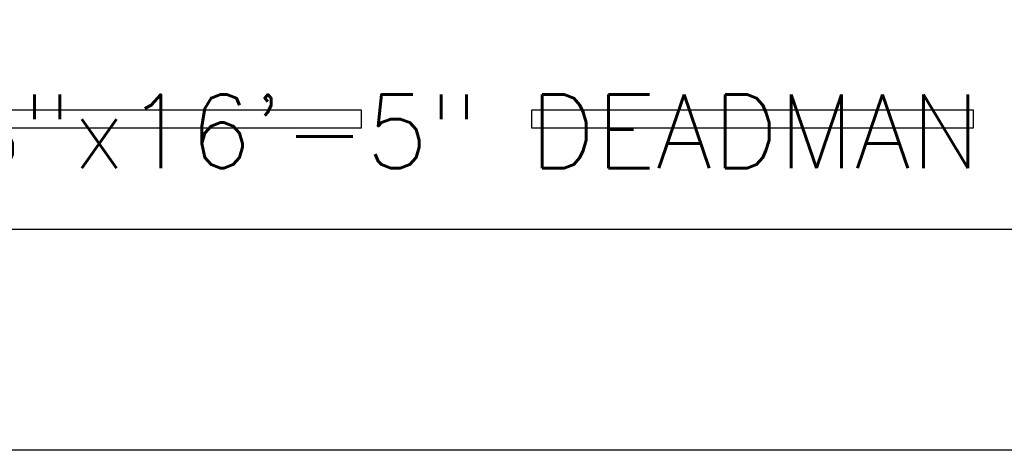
# Model space of a CAD drawing. Extents: x -169 to 6736, y -208 to 3022.
# Tile 455 of 656: x 1847 to 1927, y 1218 to 1253. Entities that reach past the tile are written whole.
import ezdxf
from ezdxf.enums import TextEntityAlignment as Align

# ---------------------------------------------------------------- set-up
doc = ezdxf.new("R2010")
doc.units = 0
doc.header["$MEASUREMENT"] = 0
for name, color, linetype in [('TANK-ANCHOR', 4, 'CONTINUOUS'), ('TANK-SLAB', 6, 'CONTINUOUS'), ('TEXT', 3, 'CONTINUOUS')]:
    doc.layers.add(name, color=color, linetype=linetype)
doc.styles.add('SIMPLEX', font='simplex')

msp = doc.modelspace()

# ---------------------------------------------------------------- linework, layer by layer
at = {"layer": 'TANK-ANCHOR'}
msp.add_lwpolyline([(1982.37201, 1236.01839), (1784.97766, 1236.01839), (1784.97766, 1254.01839), (1982.37201, 1254.01839)], close=True, dxfattribs=at)
at = {"layer": 'TANK-ANCHOR', "color": 7}
for points in [[(1838.89265, 1244.26839), (1838.89265, 1245.76839), (1874.89265, 1245.76839), (1874.89265, 1244.26839)], [(1888.80764, 1244.26839), (1888.80764, 1245.76839), (1924.80764, 1245.76839), (1924.80764, 1244.26839)]]:
    msp.add_lwpolyline(points, close=True, dxfattribs=at)
at = {"layer": 'TANK-SLAB'}
msp.add_lwpolyline([(2031.77254, 1578.01839), (2031.77254, 1218.01839), (1368.26597, 1218.01839), (1368.26597, 1578.01839)], close=True, dxfattribs=at)

# ---------------------------------------------------------------- texts
at = {"layer": 'TEXT', "style": 'SIMPLEX'}
msp.add_text('18"x8"x16\'-5" DEADMAN', height=6, dxfattribs=at).set_placement((1874.34713, 1244.01839), align=Align.MIDDLE)

doc.saveas('drawing.dxf')
